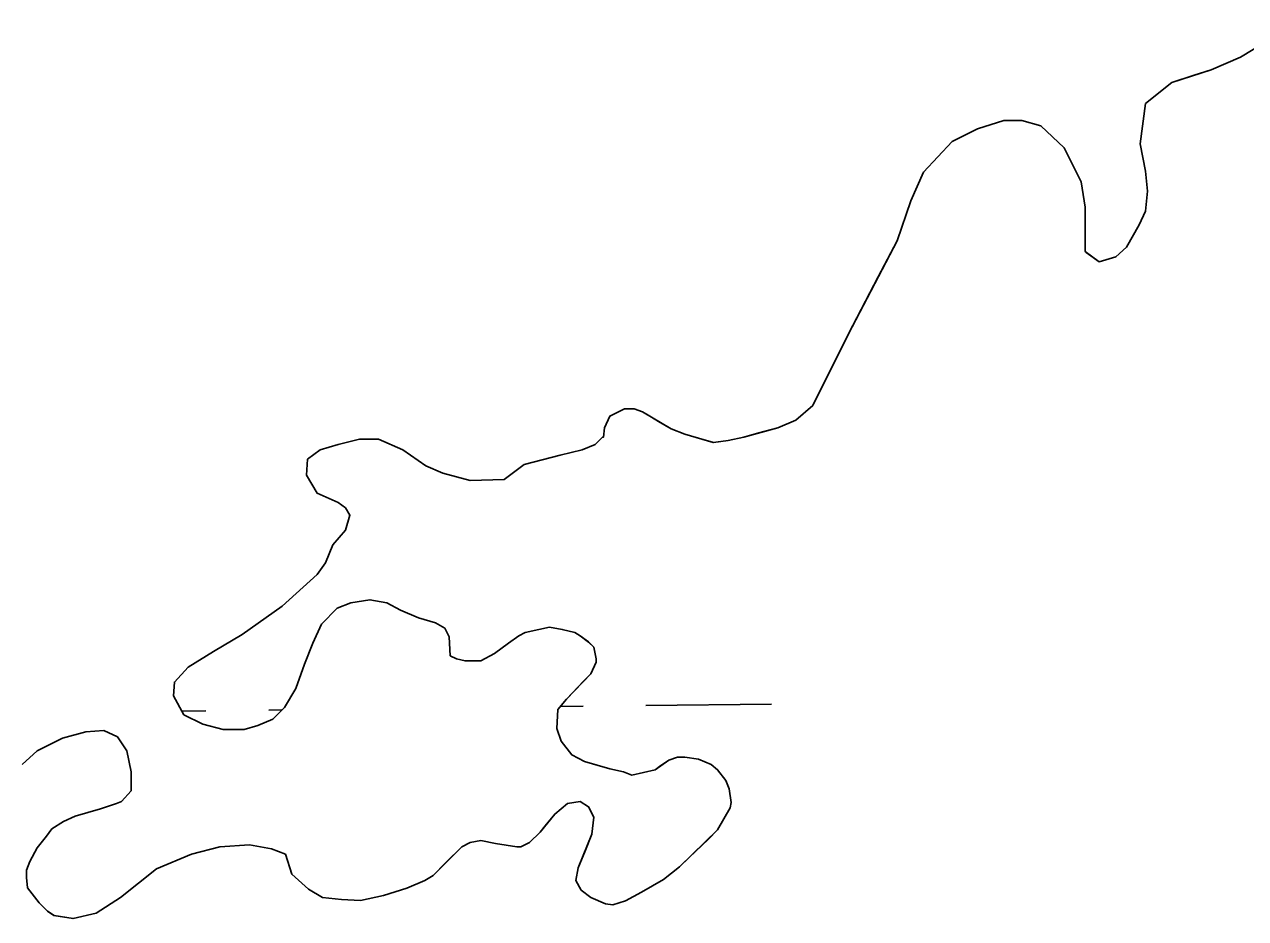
# Model space of a CAD drawing. Extents: x 3694830 to 3732949, y 415201 to 440970.
# Drawn here: x 3721836.1 to 3722146.9, y 421656.9 to 421884.6 of the extents above; entities that cross this region are included whole.
import ezdxf

# ---------------------------------------------------------------- set-up
doc = ezdxf.new("R2010")
doc.units = 0
doc.layers.add('V-TOPO-SHOR', color=7, linetype='Continuous')
doc.layers.add('V-WETL-SWMP', color=7, linetype='Continuous')

msp = doc.modelspace()

# ---------------------------------------------------------------- linework, layer by layer
at = {"layer": 'V-TOPO-SHOR'}
for points in [[(3722159.38, 421884.63), (3722145.66, 421876.3), (3722138.13, 421873.07), (3722133.83, 421871.73), (3722128.18, 421869.84), (3722121.45, 421864.47), (3722120.11, 421854.25), (3722121.45, 421847.25), (3722121.99, 421842.14), (3722121.45, 421837.03), (3722119.84, 421833.54), (3722116.61, 421827.89), (3722113.92, 421825.47), (3722109.62, 421824.12), (3722106.39, 421826.54), (3722106.12, 421826.82), (3722106.12, 421831.39), (3722106.12, 421838.11), (3722105.05, 421844.57), (3722100.74, 421853.17), (3722094.83, 421858.82), (3722089.98, 421860.17), (3722085.41, 421860.17), (3722078.69, 421858.01), (3722072.23, 421854.79), (3722064.97, 421846.99), (3722061.74, 421839.73), (3722058.25, 421829.51), (3722053.4, 421820.36), (3722045.87, 421805.84), (3722040.22, 421794.55), (3722036.73, 421787.55), (3722032.42, 421783.79), (3722027.85, 421781.91), (3722023.01, 421780.56), (3722019.24, 421779.49), (3722015.21, 421778.68), (3722011.45, 421778.14), (3722007.68, 421779.22), (3722004.18, 421780.3), (3722000.69, 421781.64), (3721997.46, 421783.52), (3721995.31, 421784.87), (3721993.42, 421785.95), (3721991.27, 421786.75), (3721988.85, 421786.75), (3721985.09, 421784.87), (3721983.74, 421781.91), (3721983.47, 421779.49), (3721983.21, 421779.49), (3721981.32, 421777.61), (3721978.09, 421776.26), (3721972.45, 421774.92), (3721963.3, 421772.5), (3721958.19, 421768.74), (3721949.58, 421768.47), (3721942.59, 421770.35), (3721938.29, 421772.23), (3721932.37, 421776.27), (3721926.19, 421778.96), (3721921.35, 421778.96), (3721915.97, 421777.62), (3721911.39, 421776.27), (3721908.17, 421773.85), (3721907.9, 421769.82), (3721910.58, 421765.24), (3721915.96, 421762.82), (3721917.85, 421761.48), (3721918.92, 421759.6), (3721917.85, 421755.83), (3721914.62, 421752.07), (3721912.73, 421747.49), (3721910.58, 421744.53)], [(3721910.58, 421744.53), (3721901.71, 421736.47), (3721891.48, 421729.21), (3721884.23, 421724.9), (3721877.77, 421720.87), (3721874.27, 421717.11), (3721874, 421713.61), (3721876.69, 421708.77), (3721881.53, 421706.35), (3721886.64, 421705), (3721892.02, 421705), (3721895.52, 421706.08), (3721899.28, 421707.69), (3721902.24, 421710.65), (3721905.2, 421715.49), (3721907.35, 421721.67), (3721909.5, 421727.05), (3721911.66, 421731.89), (3721915.69, 421735.93), (3721919.19, 421737.27), (3721924.03, 421738.08), (3721928.33, 421737.27), (3721931.83, 421735.39), (3721936.4, 421733.51), (3721940.71, 421732.16), (3721943.12, 421730.82), (3721944.2, 421728.66), (3721944.47, 421723.82), (3721946.08, 421723.01), (3721948.23, 421722.48), (3721952.27, 421722.48), (3721955.77, 421724.36), (3721959.26, 421727.05), (3721961.95, 421728.93), (3721963.56, 421729.74), (3721967.06, 421730.54), (3721969.75, 421731.08), (3721972.98, 421730.54), (3721976.21, 421729.74), (3721977.55, 421728.93), (3721979.7, 421727.32), (3721981.05, 421725.97), (3721981.58, 421723.01), (3721981.58, 421722.2), (3721980.24, 421719.25), (3721978.35, 421717.36), (3721974.05, 421712.79), (3721971.9, 421710.1), (3721971.63, 421705.26), (3721972.71, 421702.03), (3721975.4, 421698.54), (3721978.62, 421696.92), (3721982.12, 421695.85), (3721985.08, 421695.04), (3721988.58, 421694.23), (3721990.73, 421693.42), (3721996.64, 421694.77), (3721997.72, 421695.58), (3722000.14, 421697.19), (3722002.29, 421698), (3722004.17, 421698), (3722007.67, 421697.46), (3722010.9, 421696.11), (3722012.51, 421694.77), (3722014.66, 421692.08), (3722015.47, 421689.93), (3722016.01, 421686.43), (3722015.74, 421685.09), (3722012.51, 421679.44), (3722010.09, 421677.02), (3722005.25, 421672.45), (3722002.83, 421670.02), (3721998.79, 421666.8), (3721993.14, 421663.57), (3721989.11, 421661.42), (3721985.88, 421660.35), (3721984, 421660.61), (3721980.23, 421662.23), (3721977.81, 421664.11), (3721976.47, 421666.53), (3721977.01, 421669.76), (3721978.89, 421674.33), (3721980.5, 421678.37), (3721981.04, 421682.67), (3721979.7, 421685.36), (3721977.55, 421686.7), (3721974.32, 421686.16), (3721971.09, 421683.48), (3721968.67, 421680.52), (3721967.33, 421678.9), (3721964.64, 421676.22), (3721962.48, 421675.14), (3721961.41, 421675.14), (3721956.03, 421675.95), (3721952.26, 421676.75), (3721949.58, 421676.22), (3721947.42, 421675.14), (3721943.39, 421671.11), (3721940.16, 421667.88), (3721938.01, 421666.54), (3721933.44, 421664.65)], [(3721933.44, 421664.65), (3721927.52, 421662.77), (3721921.6, 421661.43), (3721916.76, 421661.7), (3721911.92, 421662.24), (3721908.42, 421664.39), (3721904.12, 421668.15), (3721902.51, 421673.26), (3721899.01, 421674.61), (3721893.36, 421675.68), (3721885.83, 421675.15), (3721878.57, 421673.27), (3721869.69, 421669.5), (3721860.55, 421662.24), (3721854.36, 421658.21), (3721848.45, 421656.86), (3721843.6, 421657.67), (3721841.99, 421658.75), (3721839.84, 421660.9), (3721836.88, 421664.66), (3721836.61, 421667.35), (3721836.61, 421669.24), (3721837.42, 421671.39), (3721839.3, 421674.88), (3721841.73, 421677.84), (3721843.07, 421679.72), (3721846.03, 421681.61), (3721848.99, 421682.95), (3721855.44, 421684.83), (3721859.48, 421686.18), (3721860.82, 421686.72), (3721863.24, 421689.4), (3721863.24, 421689.94), (3721863.24, 421694.25), (3721862.17, 421699.63), (3721859.75, 421703.12), (3721856.25, 421704.74), (3721851.68, 421704.47), (3721845.76, 421702.85), (3721839.31, 421699.63), (3721835.54, 421696.13)]]:
    msp.add_lwpolyline(points, dxfattribs=at)
at = {"layer": 'V-WETL-SWMP'}
for p, q in [((3722145.66, 421876.3), (3722159.38, 421884.63)), ((3722138.13, 421873.07), (3722145.66, 421876.3)), ((3722128.18, 421869.84), (3722138.13, 421873.07)), ((3722121.45, 421864.47), (3722128.18, 421869.84)), ((3722120.11, 421854.25), (3722121.45, 421864.47)), ((3722072.24, 421854.79), (3722078.69, 421858.02)), ((3722078.69, 421858.02), (3722085.41, 421860.17)), ((3722085.41, 421860.17), (3722089.99, 421860.17)), ((3722089.99, 421860.17), (3722094.83, 421858.82)), ((3722094.83, 421858.82), (3722100.74, 421853.17)), ((3722064.97, 421846.99), (3722072.24, 421854.79)), ((3722121.45, 421847.25), (3722120.11, 421854.25)), ((3722100.74, 421853.17), (3722105.05, 421844.57)), ((3722061.74, 421839.73), (3722064.97, 421846.99)), ((3722121.99, 421842.14), (3722121.45, 421847.25)), ((3722105.05, 421844.57), (3722106.12, 421838.11)), ((3722121.45, 421837.03), (3722121.99, 421842.14)), ((3722058.25, 421829.51), (3722061.74, 421839.73)), ((3722106.12, 421838.11), (3722106.12, 421826.81)), ((3722119.84, 421833.54), (3722121.45, 421837.03)), ((3722116.61, 421827.89), (3722119.84, 421833.54)), ((3722045.87, 421805.84), (3722058.25, 421829.51)), ((3722106.12, 421826.81), (3722109.62, 421824.12)), ((3722113.92, 421825.47), (3722116.61, 421827.89)), ((3722109.62, 421824.12), (3722113.92, 421825.47)), ((3722036.73, 421787.55), (3722045.87, 421805.84)), ((3721985.09, 421784.87), (3721988.85, 421786.75)), ((3721988.85, 421786.75), (3721991.27, 421786.75)), ((3721991.27, 421786.75), (3721993.43, 421785.95)), ((3721993.43, 421785.95), (3722000.69, 421781.64)), ((3722032.42, 421783.79), (3722036.73, 421787.55)), ((3721983.74, 421781.91), (3721985.09, 421784.87)), ((3722027.85, 421781.91), (3722032.42, 421783.79)), ((3721981.32, 421777.61), (3721983.2, 421779.49)), ((3721983.2, 421779.49), (3721983.47, 421779.49)), ((3721983.47, 421779.49), (3721983.74, 421781.91)), ((3722000.69, 421781.64), (3722004.18, 421780.3)), ((3722004.18, 421780.3), (3722011.44, 421778.14)), ((3722015.21, 421778.68), (3722019.24, 421779.49)), ((3722019.24, 421779.49), (3722027.85, 421781.91)), ((3721908.17, 421773.85), (3721911.39, 421776.27)), ((3721911.39, 421776.27), (3721915.97, 421777.62)), ((3721915.97, 421777.62), (3721921.35, 421778.96)), ((3721921.35, 421778.96), (3721926.19, 421778.96)), ((3721926.19, 421778.96), (3721932.37, 421776.27)), ((3721932.37, 421776.27), (3721938.29, 421772.23)), ((3721972.45, 421774.92), (3721978.09, 421776.26)), ((3721978.09, 421776.26), (3721981.32, 421777.61)), ((3722011.44, 421778.14), (3722015.21, 421778.68)), ((3721907.9, 421769.82), (3721908.17, 421773.85)), ((3721963.3, 421772.5), (3721972.45, 421774.92)), ((3721938.29, 421772.23), (3721942.59, 421770.35)), ((3721942.59, 421770.35), (3721949.58, 421768.47)), ((3721958.19, 421768.74), (3721963.3, 421772.5)), ((3721910.59, 421765.24), (3721907.9, 421769.82)), ((3721949.58, 421768.47), (3721958.19, 421768.74)), ((3721915.96, 421762.82), (3721910.59, 421765.24)), ((3721917.85, 421761.48), (3721915.96, 421762.82)), ((3721918.92, 421759.6), (3721917.85, 421761.48)), ((3721917.85, 421755.83), (3721918.92, 421759.6)), ((3721914.62, 421752.07), (3721917.85, 421755.83)), ((3721912.74, 421747.49), (3721914.62, 421752.07)), ((3721910.58, 421744.54), (3721912.74, 421747.49)), ((3721901.71, 421736.47), (3721910.58, 421744.54)), ((3721891.49, 421729.21), (3721901.71, 421736.47)), ((3721915.69, 421735.93), (3721911.66, 421731.89)), ((3721919.19, 421737.27), (3721915.69, 421735.93)), ((3721924.03, 421738.08), (3721919.19, 421737.27)), ((3721928.33, 421737.27), (3721924.03, 421738.08)), ((3721931.83, 421735.39), (3721928.33, 421737.27)), ((3721936.4, 421733.51), (3721931.83, 421735.39)), ((3721940.7, 421732.16), (3721936.4, 421733.51)), ((3721911.66, 421731.89), (3721909.51, 421727.05)), ((3721943.13, 421730.82), (3721940.7, 421732.16)), ((3721944.2, 421728.66), (3721943.13, 421730.82)), ((3721963.57, 421729.74), (3721961.95, 421728.93)), ((3721969.75, 421731.08), (3721963.57, 421729.74)), ((3721972.98, 421730.54), (3721969.75, 421731.08)), ((3721976.21, 421729.74), (3721972.98, 421730.54)), ((3721977.55, 421728.93), (3721976.21, 421729.74)), ((3721884.22, 421724.9), (3721891.49, 421729.21)), ((3721909.51, 421727.05), (3721907.35, 421721.67)), ((3721944.47, 421723.82), (3721944.2, 421728.66)), ((3721959.26, 421727.05), (3721955.77, 421724.36)), ((3721961.95, 421728.93), (3721959.26, 421727.05)), ((3721979.7, 421727.31), (3721977.55, 421728.93)), ((3721981.05, 421725.97), (3721979.7, 421727.31)), ((3721877.77, 421720.87), (3721884.22, 421724.9)), ((3721946.08, 421723.02), (3721944.47, 421723.82)), ((3721955.77, 421724.36), (3721952.27, 421722.48)), ((3721981.58, 421723.01), (3721981.05, 421725.97)), ((3721874.27, 421717.11), (3721877.77, 421720.87)), ((3721907.35, 421721.67), (3721905.2, 421715.49)), ((3721948.23, 421722.48), (3721946.08, 421723.02)), ((3721952.27, 421722.48), (3721948.23, 421722.48)), ((3721980.24, 421719.25), (3721981.58, 421722.2)), ((3721981.58, 421722.2), (3721981.58, 421723.01)), ((3721974.05, 421712.79), (3721980.24, 421719.25)), ((3721874, 421713.61), (3721874.27, 421717.11)), ((3721905.2, 421715.49), (3721902.24, 421710.65)), ((3721876.69, 421708.77), (3721874, 421713.61)), ((3721971.9, 421710.1), (3721974.05, 421712.79)), ((3721994.28, 421711.13), (3722026.28, 421711.51)), ((3721876.16, 421709.72), (3721882.29, 421709.79)), ((3721881.53, 421706.35), (3721876.69, 421708.77)), ((3721898.29, 421709.99), (3721901.62, 421710.03)), ((3721902.24, 421710.65), (3721899.28, 421707.69)), ((3721971.63, 421705.26), (3721971.9, 421710.1)), ((3721972.52, 421710.87), (3721978.28, 421710.94)), ((3721886.64, 421705), (3721881.53, 421706.35)), ((3721892.02, 421705), (3721886.64, 421705)), ((3721895.52, 421706.08), (3721892.02, 421705)), ((3721899.28, 421707.69), (3721895.52, 421706.08)), ((3721972.71, 421702.03), (3721971.63, 421705.26)), ((3721839.31, 421699.63), (3721845.76, 421702.85)), ((3721845.76, 421702.85), (3721851.68, 421704.47)), ((3721851.68, 421704.47), (3721856.25, 421704.74)), ((3721856.25, 421704.74), (3721859.75, 421703.12)), ((3721859.75, 421703.12), (3721862.17, 421699.63)), ((3721975.4, 421698.54), (3721972.71, 421702.03)), ((3721835.54, 421696.13), (3721839.31, 421699.63)), ((3721862.17, 421699.63), (3721863.24, 421694.25)), ((3721978.62, 421696.92), (3721975.4, 421698.54)), ((3721985.08, 421695.04), (3721978.62, 421696.92)), ((3722000.14, 421697.19), (3721996.64, 421694.77)), ((3722002.29, 421698), (3722000.14, 421697.19)), ((3722004.17, 421698), (3722002.29, 421698)), ((3722007.67, 421697.46), (3722004.17, 421698)), ((3722010.9, 421696.11), (3722007.67, 421697.46)), ((3722012.51, 421694.77), (3722010.9, 421696.11)), ((3721863.24, 421694.25), (3721863.24, 421689.4)), ((3721988.57, 421694.23), (3721985.08, 421695.04)), ((3721990.73, 421693.42), (3721988.57, 421694.23)), ((3721996.64, 421694.77), (3721990.73, 421693.42)), ((3722014.66, 421692.08), (3722012.51, 421694.77)), ((3721863.24, 421689.4), (3721860.82, 421686.72)), ((3722015.47, 421689.93), (3722014.66, 421692.08)), ((3722016.01, 421686.43), (3722015.47, 421689.93)), ((3721859.48, 421686.18), (3721855.44, 421684.83)), ((3721860.82, 421686.72), (3721859.48, 421686.18)), ((3721971.09, 421683.48), (3721974.32, 421686.17)), ((3721974.32, 421686.17), (3721977.55, 421686.7)), ((3721977.55, 421686.7), (3721979.7, 421685.36)), ((3722015.74, 421685.09), (3722016.01, 421686.43)), ((3721855.44, 421684.83), (3721848.99, 421682.95)), ((3721967.33, 421678.9), (3721971.09, 421683.48)), ((3721979.7, 421685.36), (3721981.04, 421682.67)), ((3722012.51, 421679.44), (3722015.74, 421685.09)), ((3721846.03, 421681.61), (3721843.07, 421679.72)), ((3721848.99, 421682.95), (3721846.03, 421681.61)), ((3721981.04, 421682.67), (3721980.5, 421678.37)), ((3721841.72, 421677.84), (3721839.3, 421674.88)), ((3721843.07, 421679.72), (3721841.72, 421677.84)), ((3721964.64, 421676.22), (3721967.33, 421678.9)), ((3721980.5, 421678.37), (3721977.01, 421669.76)), ((3722002.83, 421670.03), (3722012.51, 421679.44)), ((3721839.3, 421674.88), (3721837.42, 421671.39)), ((3721878.57, 421673.27), (3721885.83, 421675.15)), ((3721885.83, 421675.15), (3721893.36, 421675.68)), ((3721893.36, 421675.68), (3721899.01, 421674.61)), ((3721899.01, 421674.61), (3721902.51, 421673.26)), ((3721940.16, 421667.88), (3721947.42, 421675.14)), ((3721947.42, 421675.14), (3721949.57, 421676.22)), ((3721949.57, 421676.22), (3721952.26, 421676.75)), ((3721952.26, 421676.75), (3721956.03, 421675.95)), ((3721956.03, 421675.95), (3721961.41, 421675.14)), ((3721961.41, 421675.14), (3721962.48, 421675.14)), ((3721962.48, 421675.14), (3721964.64, 421676.22)), ((3721837.42, 421671.39), (3721836.61, 421669.24)), ((3721869.69, 421669.5), (3721878.57, 421673.27)), ((3721902.51, 421673.26), (3721904.12, 421668.15)), ((3721836.61, 421669.24), (3721836.61, 421667.35)), ((3721860.55, 421662.24), (3721869.69, 421669.5)), ((3721904.12, 421668.15), (3721908.42, 421664.39)), ((3721938.01, 421666.54), (3721940.16, 421667.88)), ((3721977.01, 421669.76), (3721976.47, 421666.53)), ((3721998.79, 421666.8), (3722002.83, 421670.03)), ((3721836.61, 421667.35), (3721836.88, 421664.66)), ((3721836.88, 421664.66), (3721839.84, 421660.9)), ((3721908.42, 421664.39), (3721911.92, 421662.24)), ((3721927.52, 421662.77), (3721933.44, 421664.65)), ((3721933.44, 421664.65), (3721938.01, 421666.54)), ((3721976.47, 421666.53), (3721977.81, 421664.11)), ((3721993.14, 421663.57), (3721998.79, 421666.8)), ((3721854.36, 421658.21), (3721860.55, 421662.24)), ((3721911.92, 421662.24), (3721916.76, 421661.7)), ((3721916.76, 421661.7), (3721921.6, 421661.43)), ((3721921.6, 421661.43), (3721927.52, 421662.77)), ((3721977.81, 421664.11), (3721980.23, 421662.23)), ((3721980.23, 421662.23), (3721984, 421660.61)), ((3721985.88, 421660.35), (3721989.11, 421661.42)), ((3721989.11, 421661.42), (3721993.14, 421663.57)), ((3721839.84, 421660.9), (3721841.99, 421658.75)), ((3721841.99, 421658.75), (3721843.61, 421657.67)), ((3721848.45, 421656.86), (3721854.36, 421658.21)), ((3721984, 421660.61), (3721985.88, 421660.35)), ((3721843.61, 421657.67), (3721848.45, 421656.86))]:
    msp.add_line(p, q, dxfattribs=at)

doc.saveas('drawing.dxf')
